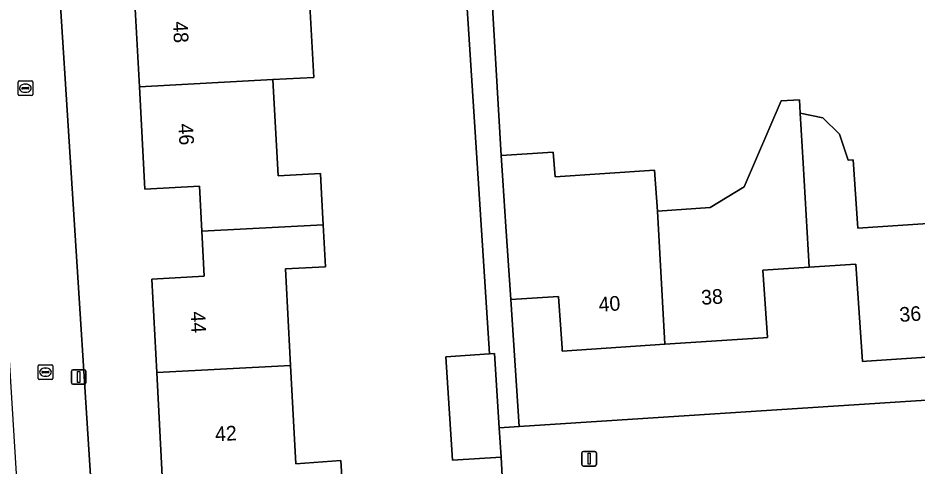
# Model space of a CAD drawing. Extents: x 159680 to 160786, y 387323 to 388340.
# Drawn here: x 160474.3 to 160535.6, y 388252 to 388282.6 of the extents above; entities that cross this region are included whole.
import ezdxf

# ---------------------------------------------------------------- set-up
doc = ezdxf.new("R2010")
doc.units = 0
for name, color, linetype in [('IMGEO_Erf', 7, 'Continuous'), ('IMGEO_Kolk', 7, 'Continuous'), ('IMGEO_Lichtmast', 7, 'Continuous'), ('IMGEO_Pand', 7, 'Continuous'), ('IMGEO_Pand_nummerreeks', 7, 'Continuous'), ('IMGEO_Voetpad_open', 7, 'Continuous')]:
    doc.layers.add(name, color=color, linetype=linetype)

msp = doc.modelspace()

# ---------------------------------------------------------------- linework, layer by layer
at = {"layer": 'IMGEO_Erf'}
for points in [[(160484.112, 388251.323), (160483.733, 388258.404), (160483.391, 388264.789), (160486.976, 388264.981), (160486.811, 388268.061), (160486.646, 388271.14), (160482.922, 388270.941), (160482.548, 388277.929), (160482.174, 388284.919), (160485.768, 388285.112), (160485.609, 388288.095), (160485.449, 388291.081), (160481.71, 388290.881), (160481.335, 388297.892), (160480.95, 388305.085), (160485.282, 388305.366), (160485.055, 388308.262), (160475.622, 388307.75), (160479.234, 388250.993)], [(160507.386, 388250), (160507.235, 388252.619), (160503.924, 388252.403), (160503.461, 388259.483), (160506.44, 388259.677), (160504.186, 388294.578)], [(160505.989, 388294.703), (160507.239, 388273.224), (160510.798, 388273.464), (160510.913, 388271.768), (160517.711, 388272.228), (160517.9, 388269.433), (160521.491, 388269.676), (160523.826, 388271.084), (160526.345, 388276.967), (160527.592, 388277.041), (160527.646, 388276.136), (160529.181, 388275.814), (160530.318, 388274.686), (160530.915, 388272.906), (160531.26, 388272.929), (160531.575, 388268.26), (160538.413, 388268.722)], [(160494.075, 388285.551), (160494.45, 388278.564), (160491.659, 388278.415), (160492.011, 388271.852), (160494.903, 388272.007), (160494.977, 388270.62), (160495.091, 388268.504), (160495.245, 388265.627), (160492.514, 388265.48), (160492.867, 388258.893), (160493.227, 388252.169), (160496.3, 388252.386), (160496.51, 388249.052)], [(160538.992, 388259.637), (160532.162, 388259.176), (160531.892, 388259.158), (160531.442, 388265.815), (160528.27, 388265.601), (160525.101, 388265.387), (160525.411, 388260.803), (160525.112, 388260.783), (160518.408, 388260.33), (160511.406, 388259.857), (160511.393, 388260.057), (160511.153, 388263.608), (160507.904, 388263.389), (160508.468, 388254.705), (160545.38, 388257.101)]]:
    msp.add_lwpolyline(points, dxfattribs=at)
at = {"layer": 'IMGEO_Kolk'}
for p, q in [((160474.264, 388277.403), (160474.264, 388278.255)), ((160474.339, 388278.329), (160475.191, 388278.329)), ((160474.523, 388277.823), (160474.523, 388277.835)), ((160474.961, 388277.786), (160474.563, 388277.786)), ((160474.566, 388277.872), (160474.964, 388277.872)), ((160474.752, 388278.109), (160474.777, 388278.109)), ((160475.007, 388277.835), (160475.007, 388277.823)), ((160475.265, 388278.255), (160475.265, 388277.403)), ((160475.191, 388277.329), (160474.339, 388277.329)), ((160474.775, 388277.549), (160474.75, 388277.549)), ((160475.638, 388258.002), (160475.638, 388258.854)), ((160475.713, 388258.928), (160476.565, 388258.928)), ((160476.639, 388258.854), (160476.639, 388258.002)), ((160475.897, 388258.422), (160475.897, 388258.434)), ((160476.335, 388258.385), (160475.937, 388258.385)), ((160475.94, 388258.471), (160476.338, 388258.471)), ((160476.149, 388258.148), (160476.124, 388258.148)), ((160476.126, 388258.708), (160476.151, 388258.708)), ((160476.381, 388258.434), (160476.381, 388258.422)), ((160476.565, 388257.928), (160475.713, 388257.928))]:
    msp.add_line(p, q, dxfattribs=at)
for points in [[(160474.264, 388277.403), (160474.264, 388278.255)], [(160474.339, 388278.329), (160475.191, 388278.329)], [(160475.265, 388278.255), (160475.265, 388277.403)], [(160475.191, 388277.329), (160474.339, 388277.329)], [(160475.638, 388258.002), (160475.638, 388258.854)], [(160475.713, 388258.928), (160476.565, 388258.928)], [(160476.639, 388258.854), (160476.639, 388258.002)], [(160476.565, 388257.928), (160475.713, 388257.928)]]:
    msp.add_lwpolyline(points, dxfattribs=at)
for centre, radius, start, end in [((160474.341, 388278.253), 0.0765, 91.55205, 178.44795), ((160474.341, 388278.253), 0.0765, 91.55205, 178.44795), ((160474.563, 388277.832), 0.0403, 85.87752, 175.75265), ((160474.56, 388277.822), 0.0366, 178.93798, 274.71019), ((160474.964, 388277.829), 0.043, 264.86636, 352.45326), ((160474.968, 388277.834), 0.0386, 1.73085, 96.63898), ((160475.189, 388278.253), 0.0765, 1.55205, 88.44795), ((160475.189, 388278.253), 0.0765, 1.55205, 88.44795), ((160474.341, 388277.405), 0.0765, 181.55205, 268.44795), ((160474.341, 388277.405), 0.0765, 181.55205, 268.44795), ((160475.189, 388277.405), 0.0765, 271.55205, 358.44795), ((160475.189, 388277.405), 0.0765, 271.55205, 358.44795), ((160475.715, 388258.852), 0.0765, 91.55205, 178.44795), ((160475.715, 388258.852), 0.0765, 91.55205, 178.44795), ((160476.563, 388258.852), 0.0765, 1.55205, 88.44795), ((160476.563, 388258.852), 0.0765, 1.55205, 88.44795), ((160475.937, 388258.431), 0.0403, 85.87752, 175.75265), ((160475.934, 388258.421), 0.0366, 178.93798, 274.71019), ((160476.338, 388258.428), 0.043, 264.86636, 352.45326), ((160476.342, 388258.433), 0.0386, 1.73085, 96.63898), ((160475.715, 388258.004), 0.0765, 181.55205, 268.44795), ((160475.715, 388258.004), 0.0765, 181.55205, 268.44795), ((160476.563, 388258.004), 0.0765, 271.55205, 358.44795), ((160476.563, 388258.004), 0.0765, 271.55205, 358.44795)]:
    msp.add_arc(centre, radius, start, end, dxfattribs=at)
for centre, major_axis, ratio, start_param, end_param in [((160474.751, 388277.829), (-0.387, 0.002), 0.722429, 4.712389, 7.853982), ((160474.776, 388277.829), (-0.39, 0.002), 0.717154, 1.570796, 4.712389), ((160476.125, 388258.428), (-0.387, 0.002), 0.722429, 4.712389, 7.853982), ((160476.15, 388258.428), (-0.39, 0.002), 0.717154, 1.570796, 4.712389)]:
    msp.add_ellipse(centre, major_axis=major_axis, ratio=ratio, start_param=start_param, end_param=end_param, dxfattribs=at)
at = {"layer": 'IMGEO_Lichtmast'}
for p, q in [((160477.913, 388257.696), (160477.913, 388258.496)), ((160477.913, 388258.496), (160477.913, 388257.696)), ((160478.013, 388258.596), (160478.803, 388258.596)), ((160478.803, 388258.596), (160478.013, 388258.596)), ((160478.903, 388258.496), (160478.903, 388257.696)), ((160478.903, 388257.696), (160478.903, 388258.496)), ((160478.803, 388257.596), (160478.013, 388257.596)), ((160478.013, 388257.596), (160478.803, 388257.596)), ((160512.747, 388252.112), (160512.747, 388252.912)), ((160512.747, 388252.912), (160512.747, 388252.112)), ((160512.847, 388253.012), (160513.637, 388253.012)), ((160513.637, 388253.012), (160512.847, 388253.012)), ((160513.737, 388252.912), (160513.737, 388252.112)), ((160513.737, 388252.112), (160513.737, 388252.912)), ((160513.637, 388252.012), (160512.847, 388252.012)), ((160512.847, 388252.012), (160513.637, 388252.012))]:
    msp.add_line(p, q, dxfattribs=at)
for points in [[(160478.333, 388258.471), (160478.483, 388258.471), (160478.483, 388257.721), (160478.333, 388257.721), (160478.333, 388258.471)], [(160513.167, 388252.887), (160513.317, 388252.887), (160513.317, 388252.137), (160513.167, 388252.137), (160513.167, 388252.887)]]:
    msp.add_lwpolyline(points, dxfattribs=at)
for centre, start, end in [((160478.013, 388258.496), 90, 180), ((160478.013, 388258.496), 90, 180), ((160478.803, 388258.496), 0, 90), ((160478.803, 388258.496), 360, 90), ((160478.013, 388257.696), 180, 270), ((160478.013, 388257.696), 180, 270), ((160478.803, 388257.696), 270, 0), ((160478.803, 388257.696), 270, 0), ((160512.847, 388252.912), 90, 180), ((160512.847, 388252.912), 90, 180), ((160513.637, 388252.912), 0, 90), ((160513.637, 388252.912), 360, 90), ((160512.847, 388252.112), 180, 270), ((160512.847, 388252.112), 180, 270), ((160513.637, 388252.112), 270, 0), ((160513.637, 388252.112), 270, 0)]:
    msp.add_arc(centre, 0.1, start, end, dxfattribs=at)
at = {"layer": 'IMGEO_Pand'}
for points in [[(160485.609, 388288.095), (160485.768, 388285.112), (160482.174, 388284.919), (160482.548, 388277.929), (160491.659, 388278.415), (160494.45, 388278.564), (160494.075, 388285.551), (160494.003, 388286.891), (160493.915, 388288.54)], [(160495.091, 388268.504), (160494.977, 388270.62), (160494.903, 388272.007), (160492.011, 388271.852), (160491.659, 388278.415), (160482.548, 388277.929), (160482.922, 388270.941), (160486.646, 388271.14), (160486.811, 388268.061)], [(160527.849, 388272.699), (160527.646, 388276.136), (160527.592, 388277.041), (160526.345, 388276.967), (160523.826, 388271.084), (160521.491, 388269.676), (160517.9, 388269.433), (160518.408, 388260.33), (160525.112, 388260.783), (160525.411, 388260.803), (160525.101, 388265.387), (160528.27, 388265.601)], [(160538.413, 388268.722), (160531.575, 388268.26), (160531.26, 388272.929), (160530.915, 388272.906), (160530.318, 388274.686), (160529.181, 388275.814), (160527.646, 388276.136), (160527.849, 388272.699), (160528.27, 388265.601), (160531.442, 388265.815), (160531.892, 388259.158), (160532.162, 388259.176), (160538.992, 388259.637)], [(160518.408, 388260.33), (160517.9, 388269.433), (160517.711, 388272.228), (160510.913, 388271.768), (160510.798, 388273.464), (160507.239, 388273.224), (160507.354, 388271.527), (160507.567, 388268.378), (160507.904, 388263.389), (160511.153, 388263.608), (160511.393, 388260.057), (160511.406, 388259.857)], [(160492.867, 388258.893), (160492.514, 388265.48), (160495.245, 388265.627), (160495.091, 388268.504), (160486.811, 388268.061), (160486.976, 388264.981), (160483.391, 388264.789), (160483.733, 388258.404)], [(160506.773, 388259.699), (160506.44, 388259.677), (160503.461, 388259.483), (160503.924, 388252.403), (160507.235, 388252.619), (160507.105, 388254.617)], [(160492.867, 388258.893), (160483.733, 388258.404), (160484.112, 388251.323), (160484.13, 388250.982), (160487.716, 388251.174), (160487.86, 388248.467), (160496.51, 388249.052), (160496.3, 388252.386), (160493.227, 388252.169)]]:
    msp.add_lwpolyline(points, close=True, dxfattribs=at)
at = {"layer": 'IMGEO_Voetpad_open'}
msp.add_lwpolyline([(160505.989, 388294.703), (160505.757, 388298.014), (160505.407, 388303.001), (160504.999, 388309.468), (160503.231, 388309.356), (160503.652, 388302.843), (160504.091, 388302.868), (160504.572, 388294.601), (160504.186, 388294.578), (160506.44, 388259.677), (160506.773, 388259.699), (160507.105, 388254.617), (160508.468, 388254.705), (160507.904, 388263.389), (160507.567, 388268.378), (160507.354, 388271.527), (160507.239, 388273.224)], close=True, dxfattribs=at)
msp.add_lwpolyline([(160545.38, 388257.101), (160508.468, 388254.705), (160507.105, 388254.617), (160507.235, 388252.619), (160507.386, 388250), (160507.406, 388249.659), (160500, 388249.166), (160479.437, 388247.796), (160479.426, 388247.963), (160479.297, 388250), (160479.234, 388250.993), (160475.622, 388307.75), (160470.673, 388307.482), (160474.227, 388250), (160474.26, 388249.462), (160454.553, 388248.262), (160430.443, 388246.543), (160414.619, 388245.653), (160413.154, 388245.598), (160409.243, 388245.394)], dxfattribs=at)

# ---------------------------------------------------------------- texts
at = {"layer": 'IMGEO_Pand_nummerreeks'}
for s, rotation, p in [('48', 273.06313, (160484.833, 388282.381)), ('46', 273.06313, (160485.207, 388275.395)), ('40', 3.86431, (160513.916, 388262.553)), ('38', 3.86174, (160520.918, 388263.026)), ('44', 273.06375, (160486.034, 388262.556)), ('36', 3.86174, (160534.449, 388261.856)), ('42', 3.06532, (160487.734, 388253.698))]:
    msp.add_text(s, height=1, rotation=rotation, dxfattribs=at).set_placement(p)

doc.saveas('drawing.dxf')
